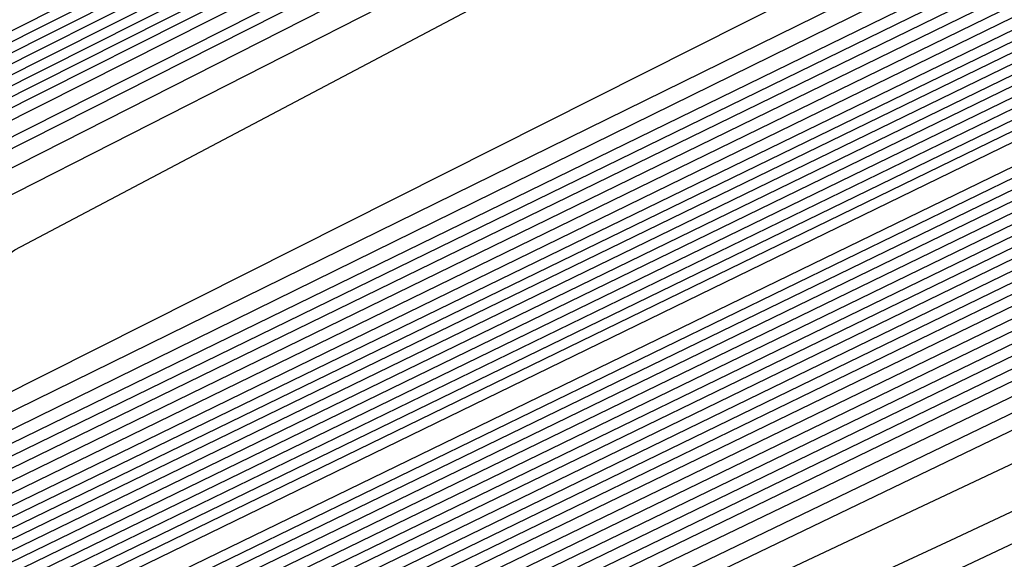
# Model space of a CAD drawing. Extents: x 3249832 to 3255657, y 13789405 to 13793316.
# Tile 478 of 656: x 3254733.742 to 3254735.179, y 13790596.517 to 13790597.305. Entities that reach past the tile are written whole.
import ezdxf

# ---------------------------------------------------------------- set-up
doc = ezdxf.new("R2010")
doc.units = 0
doc.header["$LTSCALE"] = 100
doc.header["$MEASUREMENT"] = 0
for name, color, linetype in [('GRATIO_CON', 10, 'CONTINUOUS'), ('GRATIO_ICON', 7, 'CONTINUOUS'), ('TARGETS_EAST', 7, 'CONTINUOUS')]:
    doc.layers.add(name, color=color, linetype=linetype)

# ---------------------------------------------------------------- blocks, each defined once
blk = doc.blocks.new('Gratio_032316_contours')
at = {"layer": 'GRATIO_CON', "color": 1, "linetype": 'Continuous', "flags": 128}
for points in [[(3254642.139, 13790551.7053), (3254660.6124, 13790560.6687), (3254682.3072, 13790571.2723), (3254700.7352, 13790580.305), (3254711.0317, 13790585.3564), (3254714.825, 13790587.2199), (3254715.3665, 13790587.4896), (3254715.3659, 13790587.4937), (3254715.3657, 13790587.4969), (3254715.3666, 13790587.4975), (3254715.9081, 13790587.7572), (3254719.6861, 13790589.589), (3254729.9352, 13790594.5687), (3254748.2689, 13790603.4881), (3254769.8147, 13790614.0012), (3254788.079, 13790622.9777)], [(3254643.9573, 13790552.6097), (3254661.9705, 13790561.3498), (3254683.1246, 13790571.6892), (3254701.0934, 13790580.4969), (3254711.1333, 13790585.4226), (3254714.8321, 13790587.2398), (3254715.3601, 13790587.5029), (3254715.3596, 13790587.5069), (3254715.3595, 13790587.5098), (3254715.3603, 13790587.5104), (3254715.8805, 13790587.7597), (3254719.5093, 13790589.5191), (3254729.3537, 13790594.3022), (3254746.9632, 13790602.8693), (3254767.6581, 13790612.9672), (3254785.2011, 13790621.5892)], [(3254645.7757, 13790553.5142), (3254663.3285, 13790562.0309), (3254683.9419, 13790572.1067), (3254701.4513, 13790580.6909), (3254711.2342, 13790585.4933), (3254714.8385, 13790587.2659), (3254715.3542, 13790587.5212), (3254715.853, 13790587.7617), (3254719.3325, 13790589.4492), (3254728.7721, 13790594.0356), (3254745.6576, 13790602.2505), (3254765.5015, 13790611.9331), (3254782.3232, 13790620.2006)], [(3254647.5941, 13790554.4186), (3254664.6865, 13790562.712), (3254684.7593, 13790572.5235), (3254701.8095, 13790580.8826), (3254711.336, 13790585.5591), (3254714.8458, 13790587.2852), (3254715.348, 13790587.5339), (3254715.8254, 13790587.7641), (3254719.1557, 13790589.3793), (3254728.1905, 13790593.7691), (3254744.3519, 13790601.6317), (3254763.3449, 13790610.8991), (3254779.4453, 13790618.8121)], [(3254651.2308, 13790556.2274), (3254667.4026, 13790564.0741), (3254686.3942, 13790573.3572), (3254702.526, 13790581.266), (3254711.5395, 13790585.6907), (3254714.8603, 13790587.3239), (3254715.3355, 13790587.5594), (3254715.7702, 13790587.7691), (3254718.8022, 13790589.2396), (3254727.0274, 13790593.236), (3254741.7406, 13790600.3941), (3254759.0318, 13790608.8311), (3254773.6894, 13790616.035)], [(3254653.0492, 13790557.1319), (3254668.7606, 13790564.7552), (3254687.2116, 13790573.774), (3254702.8843, 13790581.4577), (3254711.6412, 13790585.7564), (3254714.8676, 13790587.3433), (3254715.3293, 13790587.5721), (3254715.7426, 13790587.7716), (3254718.6254, 13790589.1697), (3254726.4458, 13790592.9695), (3254740.435, 13790599.7753), (3254756.8752, 13790607.7971), (3254770.8115, 13790614.6465), (3254778.5294, 13790618.5309)], [(3254646.2517, 13790553.9528), (3254654.8675, 13790558.0363), (3254670.1186, 13790565.4362), (3254688.0291, 13790574.1908), (3254703.2426, 13790581.6494), (3254711.743, 13790585.8222), (3254714.8749, 13790587.3627), (3254715.3231, 13790587.5848), (3254715.7151, 13790587.774), (3254718.4486, 13790589.0998), (3254725.8643, 13790592.703), (3254739.1294, 13790599.1565), (3254754.7186, 13790606.7631), (3254767.9336, 13790613.258), (3254775.252, 13790616.9413)], [(3254648.3232, 13790554.9771), (3254656.6859, 13790558.9407), (3254671.4766, 13790566.1173), (3254688.8465, 13790574.6076), (3254703.6008, 13790581.8411), (3254711.8447, 13790585.888), (3254714.8821, 13790587.382), (3254715.3169, 13790587.5976), (3254715.6875, 13790587.7765), (3254718.2718, 13790589.03), (3254725.2827, 13790592.4364), (3254737.8237, 13790598.5377), (3254752.562, 13790605.7291), (3254765.0557, 13790611.8694), (3254771.9746, 13790615.3518)], [(3254652.466, 13790557.0257), (3254660.3226, 13790560.7496), (3254674.1927, 13790567.4794), (3254690.4813, 13790575.4413), (3254704.3173, 13790582.2246), (3254712.0482, 13790586.0196), (3254714.8967, 13790587.4207), (3254715.3044, 13790587.623), (3254715.6323, 13790587.7815), (3254717.9183, 13790588.8903), (3254724.1196, 13790591.9033), (3254735.2124, 13790597.3001), (3254748.2489, 13790603.6611), (3254759.2998, 13790609.0924), (3254765.4198, 13790612.1726), (3254767.5973, 13790613.3706), (3254767.8046, 13790613.628), (3254767.8447, 13790613.807), (3254768.8446, 13790614.4523), (3254771.7623, 13790616.0293)], [(3254651.241, 13790556.5836), (3254654.5375, 13790558.0501), (3254662.141, 13790561.654), (3254675.5507, 13790568.1605), (3254691.2988, 13790575.8581), (3254704.6756, 13790582.4163), (3254712.1499, 13790586.0854), (3254714.904, 13790587.4401), (3254715.2982, 13790587.6357), (3254715.6047, 13790587.7839), (3254717.7415, 13790588.8204), (3254723.538, 13790591.6368), (3254733.9068, 13790596.6813), (3254746.0923, 13790602.627), (3254756.4219, 13790607.7038), (3254762.1424, 13790610.583), (3254764.1778, 13790611.7028), (3254764.3715, 13790611.9434), (3254764.4337, 13790612.1232), (3254765.5415, 13790612.8137), (3254768.7386, 13790614.5249), (3254774.566, 13790617.5186)], [(3254651.548, 13790556.8702), (3254653.3699, 13790557.6315), (3254656.6089, 13790559.0744), (3254663.9594, 13790562.5584), (3254676.9087, 13790568.8416), (3254692.1162, 13790576.2749), (3254705.0338, 13790582.608), (3254712.2517, 13790586.1512), (3254714.9112, 13790587.4594), (3254715.292, 13790587.6484), (3254715.5771, 13790587.7864), (3254717.5647, 13790588.7505), (3254722.9564, 13790591.3703), (3254732.6011, 13790596.0625), (3254743.9357, 13790601.593), (3254753.544, 13790606.3153), (3254758.865, 13790608.9934), (3254760.7582, 13790610.035), (3254760.9385, 13790610.2589), (3254761.0228, 13790610.4394), (3254762.2384, 13790611.1751), (3254765.7149, 13790613.0205), (3254772.0375, 13790616.2604)], [(3254678.2668, 13790569.5227), (3254692.9336, 13790576.6918), (3254705.3921, 13790582.7997), (3254712.3534, 13790586.217), (3254714.9185, 13790587.4788), (3254715.2858, 13790587.6612), (3254715.5496, 13790587.7889), (3254717.3879, 13790588.6807), (3254722.3749, 13790591.1037), (3254731.2955, 13790595.4436), (3254741.7791, 13790600.559), (3254750.666, 13790604.9267), (3254755.5876, 13790607.4038), (3254757.3387, 13790608.3672), (3254757.5054, 13790608.5743), (3254757.6118, 13790608.7556), (3254758.9353, 13790609.5366), (3254762.6912, 13790611.5161), (3254769.509, 13790615.0021), (3254777.6739, 13790619.1394)], [(3254680.9828, 13790570.8848), (3254694.5684, 13790577.5253), (3254706.1082, 13790583.1826), (3254712.556, 13790586.3474), (3254714.9315, 13790587.5159), (3254715.271, 13790587.6858), (3254715.2714, 13790587.6881), (3254715.2722, 13790587.6892), (3254715.2732, 13790587.689), (3254715.4944, 13790587.7945), (3254717.0344, 13790588.541), (3254721.2117, 13790590.5707), (3254728.6842, 13790594.206), (3254737.4659, 13790598.491), (3254744.9102, 13790602.1497), (3254749.0328, 13790604.2246), (3254750.4996, 13790605.0316), (3254750.6393, 13790605.2051), (3254750.7899, 13790605.388), (3254752.329, 13790606.2594), (3254756.6438, 13790608.5072), (3254764.4521, 13790612.4857), (3254773.7947, 13790617.2146)], [(3254682.3408, 13790571.5658), (3254695.3858, 13790577.9421), (3254706.4664, 13790583.3743), (3254712.6576, 13790586.4132), (3254714.9386, 13790587.5352), (3254715.2646, 13790587.6983), (3254715.2651, 13790587.7006), (3254715.2659, 13790587.7017), (3254715.267, 13790587.7016), (3254715.4668, 13790587.797), (3254716.8576, 13790588.4711), (3254720.6302, 13790590.3041), (3254727.3786, 13790593.5872), (3254735.3094, 13790597.457), (3254742.0323, 13790600.7611), (3254745.7554, 13790602.635), (3254747.0801, 13790603.3639), (3254747.2062, 13790603.5205), (3254747.379, 13790603.7042), (3254749.0259, 13790604.6209), (3254753.6201, 13790607.0028), (3254761.9237, 13790611.2275), (3254771.8551, 13790616.2521)], [(3254683.6989, 13790572.2469), (3254696.2032, 13790578.3589), (3254706.8246, 13790583.566), (3254712.7593, 13790586.4789), (3254714.9457, 13790587.5545), (3254715.2583, 13790587.7108), (3254715.2588, 13790587.7131), (3254715.2597, 13790587.7142), (3254715.2608, 13790587.7142), (3254715.4392, 13790587.7994), (3254716.6808, 13790588.4013), (3254720.0486, 13790590.0376), (3254726.0729, 13790592.9684), (3254733.1528, 13790596.423), (3254739.1543, 13790599.3726), (3254742.478, 13790601.0454), (3254743.6606, 13790601.6961), (3254743.7731, 13790601.8359), (3254743.968, 13790602.0204), (3254745.7228, 13790602.9823), (3254750.5964, 13790605.4984), (3254759.3952, 13790609.9692), (3254769.9155, 13790615.2897), (3254779.2011, 13790619.9784)], [(3254685.0569, 13790572.928), (3254697.0206, 13790578.7757), (3254707.1829, 13790583.7577), (3254712.8609, 13790586.5447), (3254714.9528, 13790587.5738), (3254715.2519, 13790587.7234), (3254715.2526, 13790587.7256), (3254715.2535, 13790587.7267), (3254715.2546, 13790587.7269), (3254715.4116, 13790587.8019), (3254716.504, 13790588.3314), (3254719.4671, 13790589.7711), (3254724.7673, 13790592.3496), (3254730.9962, 13790595.389), (3254736.2764, 13790597.9841), (3254739.2006, 13790599.4558), (3254740.241, 13790600.0283), (3254740.3401, 13790600.1513), (3254740.5571, 13790600.3366), (3254742.4197, 13790601.3437), (3254747.5727, 13790603.994), (3254756.8668, 13790608.711), (3254767.9759, 13790614.3273), (3254777.7802, 13790619.2776)], [(3254687.7729, 13790574.2901), (3254698.6554, 13790579.6094), (3254707.8993, 13790584.1411), (3254713.0642, 13790586.6762), (3254714.9671, 13790587.6123), (3254715.2393, 13790587.7484), (3254715.24, 13790587.7505), (3254715.241, 13790587.7518), (3254715.2422, 13790587.7521), (3254715.3565, 13790587.8068), (3254716.1504, 13790588.1917), (3254718.3039, 13790589.238), (3254722.156, 13790591.112), (3254726.683, 13790593.3209), (3254730.5206, 13790595.207), (3254732.6458, 13790596.2766), (3254733.4019, 13790596.6927), (3254733.4739, 13790596.7821), (3254733.7351, 13790596.969), (3254735.8135, 13790598.0666), (3254741.5253, 13790600.9852), (3254751.8099, 13790606.1945), (3254764.0967, 13790612.4024), (3254774.9383, 13790617.8759)], [(3254689.131, 13790574.9712), (3254699.4729, 13790580.0262), (3254708.2575, 13790584.3328), (3254713.1658, 13790586.742), (3254714.9742, 13790587.6316), (3254715.2329, 13790587.761), (3254715.2337, 13790587.763), (3254715.2348, 13790587.7643), (3254715.2359, 13790587.7648), (3254715.3289, 13790587.8092), (3254715.9737, 13790588.1218), (3254717.7224, 13790588.9714), (3254720.8504, 13790590.4932), (3254724.5264, 13790592.2869), (3254727.6426, 13790593.8185), (3254729.3684, 13790594.687), (3254729.9824, 13790595.0249), (3254730.0409, 13790595.0975), (3254730.3242, 13790595.2852), (3254732.5104, 13790596.428), (3254738.5016, 13790599.4807), (3254749.2814, 13790604.9363), (3254762.1571, 13790611.44), (3254773.5174, 13790617.1751)], [(3254690.489, 13790575.6522), (3254700.2903, 13790580.443), (3254708.6157, 13790584.5245), (3254713.2674, 13790586.8077), (3254714.9813, 13790587.6509), (3254715.2266, 13790587.7735), (3254715.2275, 13790587.7755), (3254715.2286, 13790587.7768), (3254715.2297, 13790587.7774), (3254715.3013, 13790587.8117), (3254715.7969, 13790588.0519), (3254717.1408, 13790588.7049), (3254719.5447, 13790589.8744), (3254722.3699, 13790591.2529), (3254724.7647, 13790592.4299), (3254726.091, 13790593.0974), (3254726.5629, 13790593.3571), (3254726.6078, 13790593.4129), (3254726.9132, 13790593.6014), (3254729.2072, 13790594.7894), (3254735.4779, 13790597.9763), (3254746.753, 13790603.6781), (3254760.2175, 13790610.4776), (3254772.0965, 13790616.4743)], [(3254691.847, 13790576.3333), (3254701.1077, 13790580.8598), (3254708.9739, 13790584.7162), (3254713.3691, 13790586.8735), (3254714.9885, 13790587.6701), (3254715.2202, 13790587.7861), (3254715.2212, 13790587.788), (3254715.2224, 13790587.7893), (3254715.2235, 13790587.79), (3254715.2737, 13790587.8141), (3254715.6201, 13790587.9821), (3254716.5592, 13790588.4384), (3254718.2391, 13790589.2556), (3254720.2133, 13790590.2189), (3254721.8868, 13790591.0414), (3254722.8136, 13790591.5079), (3254723.1433, 13790591.6893), (3254723.1747, 13790591.7283), (3254723.5023, 13790591.9176), (3254725.9041, 13790593.1509), (3254732.4543, 13790596.4719), (3254744.2245, 13790602.4199), (3254758.2779, 13790609.5152)], [(3254687.5981, 13790574.316), (3254694.5631, 13790577.6954), (3254702.7425, 13790581.6935), (3254709.6903, 13790585.0996), (3254713.5723, 13790587.005), (3254715.0027, 13790587.7087), (3254715.2076, 13790587.8111), (3254715.2155, 13790587.8162), (3254715.2646, 13790587.8408), (3254715.3952, 13790587.9046), (3254715.6275, 13790588.0179), (3254715.8997, 13790588.1512), (3254716.1297, 13790588.2654), (3254716.6303, 13790588.5199), (3254719.2939, 13790589.8681), (3254726.4082, 13790593.462), (3254739.168, 13790599.9031), (3254754.3988, 13790607.5903), (3254767.8337, 13790614.3719), (3254776.2164, 13790618.6078)], [(3254651.0069, 13790556.9616), (3254655.5123, 13790559.1072), (3254661.3217, 13790561.894), (3254668.1197, 13790565.1602), (3254674.8023, 13790568.3631), (3254680.0684, 13790570.8643), (3254683.1747, 13790572.3015), (3254685.6089, 13790573.4148), (3254689.4165, 13790575.2204), (3254695.9211, 13790578.3765), (3254703.5599, 13790582.1103), (3254710.0485, 13790585.2913), (3254713.674, 13790587.0708), (3254715.0098, 13790587.728), (3254715.2012, 13790587.8237), (3254715.5767, 13790588.0145), (3254718.1988, 13790589.3384), (3254725.3135, 13790592.9288), (3254738.0825, 13790599.3724), (3254753.3307, 13790607.0675), (3254766.7985, 13790613.8657), (3254775.2332, 13790618.1281)], [(3254651.9652, 13790557.4392), (3254656.6382, 13790559.6653), (3254662.6638, 13790562.5558), (3254669.7147, 13790565.9438), (3254676.6453, 13790569.2668), (3254682.1055, 13790571.8639), (3254685.3036, 13790573.3493), (3254687.6804, 13790574.4392), (3254691.2349, 13790576.1249), (3254697.2791, 13790579.0576), (3254704.3773, 13790582.5271), (3254710.4067, 13790585.483), (3254713.7756, 13790587.1366), (3254715.0169, 13790587.7472), (3254715.1948, 13790587.8363), (3254715.5637, 13790588.0238), (3254718.1399, 13790589.3246), (3254725.1298, 13790592.8522), (3254737.6771, 13790599.1838), (3254752.6727, 13790606.7516), (3254765.9448, 13790613.4511), (3254774.3039, 13790617.6754)], [(3254652.9236, 13790557.9168), (3254657.7641, 13790560.2233), (3254664.0059, 13790563.2177), (3254671.3097, 13790566.7274), (3254678.4883, 13790570.1706), (3254684.1427, 13790572.8635), (3254687.4325, 13790574.3972), (3254689.7518, 13790575.4635), (3254693.0532, 13790577.0293), (3254698.6371, 13790579.7386), (3254705.1948, 13790582.9439), (3254710.7649, 13790585.6747), (3254713.8772, 13790587.2023), (3254715.024, 13790587.7665), (3254715.1884, 13790587.8489), (3254715.5508, 13790588.0331), (3254718.0809, 13790589.3107), (3254724.9462, 13790592.7755), (3254737.2717, 13790598.9953), (3254752.0148, 13790606.4357), (3254765.0911, 13790613.0365), (3254773.3746, 13790617.2228)], [(3254651.3, 13790557.2133), (3254654.8403, 13790558.872), (3254660.0158, 13790561.3394), (3254666.6901, 13790564.5414), (3254674.4997, 13790568.2945), (3254682.1743, 13790571.9781), (3254688.2171, 13790574.8626), (3254691.6904, 13790576.4929), (3254693.8947, 13790577.5121), (3254696.69, 13790578.8381), (3254701.3532, 13790581.1008), (3254706.8296, 13790583.7776), (3254711.4814, 13790586.0581), (3254714.0805, 13790587.3339), (3254715.0382, 13790587.8051), (3254715.1756, 13790587.8741), (3254715.5248, 13790588.0517), (3254717.9631, 13790589.2831), (3254724.5788, 13790592.6221), (3254736.4608, 13790598.6182), (3254750.699, 13790605.8039), (3254763.3837, 13790612.2073), (3254771.5159, 13790616.3175)], [(3254652.1439, 13790557.6356), (3254655.7986, 13790559.3495), (3254661.1417, 13790561.8975), (3254668.0321, 13790565.2032), (3254676.0946, 13790569.078), (3254684.0173, 13790572.8819), (3254690.2542, 13790575.8622), (3254693.8193, 13790577.5407), (3254695.9661, 13790578.5364), (3254698.5083, 13790579.7426), (3254702.7112, 13790581.7819), (3254707.647, 13790584.1944), (3254711.8396, 13790586.2498), (3254714.1821, 13790587.3996), (3254715.0454, 13790587.8244), (3254715.1692, 13790587.8867), (3254715.5119, 13790588.061), (3254717.9042, 13790589.2693), (3254724.3952, 13790592.5454), (3254736.0554, 13790598.4297), (3254750.0411, 13790605.488), (3254762.53, 13790611.7927), (3254770.5866, 13790615.8649), (3254774.8217, 13790618.021)], [(3254692.2914, 13790576.8618), (3254695.9482, 13790578.5886), (3254698.0375, 13790579.5607), (3254700.3267, 13790580.647), (3254704.0693, 13790582.4629), (3254708.4644, 13790584.6112), (3254712.1978, 13790586.4415), (3254714.2838, 13790587.4654), (3254715.0525, 13790587.8436), (3254715.1628, 13790587.899), (3254715.1638, 13790587.9005), (3254715.1651, 13790587.902), (3254715.1662, 13790587.9033), (3254715.5018, 13790588.0733), (3254717.8471, 13790589.2573), (3254724.2124, 13790592.4695), (3254735.6502, 13790598.2414), (3254749.3832, 13790605.1722), (3254761.6763, 13790611.3781), (3254769.6572, 13790615.4123), (3254773.9041, 13790617.5743)], [(3254687.7034, 13790574.6894), (3254694.3286, 13790577.8614), (3254698.0771, 13790579.6365), (3254700.109, 13790580.5851), (3254702.1451, 13790581.5514), (3254705.4273, 13790583.144), (3254709.2818, 13790585.0281), (3254712.556, 13790586.6332), (3254714.3854, 13790587.5311), (3254715.0596, 13790587.8629), (3254715.1564, 13790587.9115), (3254715.1574, 13790587.913), (3254715.1587, 13790587.9145), (3254715.1597, 13790587.9158), (3254715.4888, 13790588.0826), (3254717.7882, 13790589.2435), (3254724.0287, 13790592.3929), (3254735.2448, 13790598.0529), (3254748.7253, 13790604.8563), (3254760.8226, 13790610.9635), (3254768.7279, 13790614.9597), (3254772.9866, 13790617.1276)]]:
    blk.add_lwpolyline(points, dxfattribs=at)
at = {"layer": 'GRATIO_CON', "color": 5, "linetype": 'Continuous', "flags": 128}
for points in [[(3254645.4599, 13790553.036), (3254663.069, 13790561.7623), (3254683.7862, 13790571.9554), (3254701.3959, 13790580.5965), (3254711.2365, 13790585.4241), (3254714.8618, 13790587.205), (3254715.3792, 13790587.4629), (3254715.3785, 13790587.4674), (3254715.3782, 13790587.4709), (3254715.379, 13790587.4719), (3254715.9133, 13790587.7279), (3254719.64, 13790589.5343), (3254729.7495, 13790594.4457), (3254747.8375, 13790603.2357), (3254769.1201, 13790613.5531), (3254787.2186, 13790622.2657)], [(3254649.9599, 13790555.2348), (3254666.4373, 13790563.4004), (3254685.823, 13790572.9383), (3254702.301, 13790581.0241), (3254711.5092, 13790585.5415), (3254714.9015, 13790587.208), (3254715.3856, 13790587.4496), (3254715.3848, 13790587.4542), (3254715.3844, 13790587.458), (3254715.3852, 13790587.4591), (3254715.9013, 13790587.7061), (3254719.4996, 13790589.4499), (3254729.2606, 13790594.1916), (3254746.7248, 13790602.6782), (3254767.2733, 13790612.6396), (3254784.7474, 13790621.0516)], [(3254645.8078, 13790553.0477), (3254654.4599, 13790557.4337), (3254669.8056, 13790565.0385), (3254687.8597, 13790573.9222), (3254703.2055, 13790581.4548), (3254711.7805, 13790585.6657), (3254714.9395, 13790587.2206), (3254715.3915, 13790587.4448), (3254715.8892, 13790587.6839), (3254719.3592, 13790589.3654), (3254728.7717, 13790593.9374), (3254745.612, 13790602.1206), (3254765.4264, 13790611.7261), (3254782.2763, 13790619.8376)], [(3254650.9146, 13790555.5543), (3254658.9599, 13790559.6325), (3254673.1739, 13790566.6765), (3254689.8966, 13790574.9051), (3254704.1107, 13790581.8824), (3254712.0533, 13790585.783), (3254714.9794, 13790587.2235), (3254715.3982, 13790587.4313), (3254715.8776, 13790587.6614), (3254719.2191, 13790589.2805), (3254728.2829, 13790593.683), (3254744.4993, 13790601.563), (3254763.5796, 13790610.8126), (3254779.8051, 13790618.6235)], [(3254649.0895, 13790554.2614), (3254654.3182, 13790556.9458), (3254657.5919, 13790558.6919), (3254661.1283, 13790560.5677), (3254667.9599, 13790564.0302), (3254679.9106, 13790569.9526), (3254693.9704, 13790576.8709), (3254705.921, 13790582.737), (3254712.5988, 13790586.0165), (3254715.0585, 13790587.2285), (3254715.4093, 13790587.4057), (3254715.4091, 13790587.4086), (3254715.4097, 13790587.4091), (3254715.4114, 13790587.4072), (3254715.8544, 13790587.617), (3254718.939, 13790589.1106), (3254727.3053, 13790593.1741), (3254742.2739, 13790600.4477), (3254759.8859, 13790608.9855), (3254774.8628, 13790616.1954)], [(3254652.9316, 13790556.1611), (3254659.0279, 13790559.2737), (3254662.7531, 13790561.2358), (3254666.2352, 13790563.0744), (3254672.4599, 13790566.2291), (3254683.2789, 13790571.5906), (3254696.0073, 13790577.8537), (3254706.8262, 13790583.1644), (3254712.8717, 13790586.1333), (3254715.0984, 13790587.2306), (3254715.416, 13790587.3911), (3254715.416, 13790587.3939), (3254715.4167, 13790587.3946), (3254715.4184, 13790587.393), (3254715.843, 13790587.5942), (3254718.799, 13790589.0255), (3254726.8166, 13790592.9197), (3254741.1612, 13790599.8901), (3254758.039, 13790608.072), (3254772.3917, 13790614.9813)], [(3254648.5889, 13790553.912), (3254656.7738, 13790558.0608), (3254663.7375, 13790561.6017), (3254667.9142, 13790563.7796), (3254671.342, 13790565.581), (3254676.9599, 13790568.4279), (3254686.6472, 13790573.2286), (3254698.0442, 13790578.8366), (3254707.7315, 13790583.5918), (3254713.1445, 13790586.2502), (3254715.1383, 13790587.2327), (3254715.4228, 13790587.3765), (3254715.4229, 13790587.3793), (3254715.4236, 13790587.3802), (3254715.4253, 13790587.3788), (3254715.8315, 13790587.5713), (3254718.659, 13790588.9404), (3254726.3278, 13790592.6653), (3254740.0485, 13790599.3324), (3254756.1922, 13790607.1585), (3254769.9205, 13790613.7673), (3254777.6832, 13790617.4194)], [(3254651.4104, 13790555.3035), (3254660.616, 13790559.9605), (3254668.4472, 13790563.9297), (3254673.0754, 13790566.3235), (3254676.4489, 13790568.0877), (3254681.4599, 13790570.6267), (3254690.0155, 13790574.8666), (3254700.0811, 13790579.8195), (3254708.6367, 13790584.0191), (3254713.4173, 13790586.367), (3254715.1783, 13790587.2348), (3254715.4296, 13790587.362), (3254715.4297, 13790587.3647), (3254715.4306, 13790587.3657), (3254715.4323, 13790587.3646), (3254715.8201, 13790587.5485), (3254718.5189, 13790588.8554), (3254725.8391, 13790592.4108), (3254738.9357, 13790598.7748), (3254754.3453, 13790606.2449), (3254767.4494, 13790612.5532), (3254774.8722, 13790616.0455)], [(3254647.5106, 13790553.2224), (3254657.0534, 13790558.0863), (3254668.3003, 13790563.7598), (3254677.8665, 13790568.5857), (3254683.3978, 13790571.4112), (3254686.6626, 13790573.101), (3254690.46, 13790575.0244), (3254696.7522, 13790578.1426), (3254704.1549, 13790581.7852), (3254710.4471, 13790584.8739), (3254713.963, 13790586.6006), (3254715.2582, 13790587.2389), (3254715.4431, 13790587.3328), (3254715.4435, 13790587.3354), (3254715.4445, 13790587.3367), (3254715.4462, 13790587.3361), (3254715.7971, 13790587.5028), (3254718.2389, 13790588.6852), (3254724.8615, 13790591.9019), (3254736.7103, 13790597.6595), (3254750.6516, 13790604.4179), (3254762.5071, 13790610.1251), (3254769.2501, 13790613.2977), (3254772.4608, 13790614.7267)], [(3254691.7695, 13790575.6077), (3254694.96, 13790577.2233), (3254700.1205, 13790579.7806), (3254706.1918, 13790582.7681), (3254711.3523, 13790585.3012), (3254714.2359, 13790586.7174), (3254715.2981, 13790587.241), (3254715.4499, 13790587.3183), (3254715.4504, 13790587.3208), (3254715.4515, 13790587.3223), (3254715.4532, 13790587.3219), (3254715.7857, 13790587.4799), (3254718.0989, 13790588.6002), (3254724.3728, 13790591.6475), (3254735.5976, 13790597.1019), (3254748.8048, 13790603.5044), (3254760.036, 13790608.911), (3254766.439, 13790611.9238), (3254769.587, 13790613.3281), (3254772.1591, 13790614.4553)], [(3254687.2858, 13790573.2417), (3254693.7202, 13790576.4989), (3254696.8763, 13790578.1144), (3254699.46, 13790579.4221), (3254703.4888, 13790581.4187), (3254708.2287, 13790583.751), (3254712.2575, 13790585.7286), (3254714.5087, 13790586.8342), (3254715.338, 13790587.2431), (3254715.4567, 13790587.3037), (3254715.4573, 13790587.3062), (3254715.4584, 13790587.3078), (3254715.4602, 13790587.3077), (3254715.7742, 13790587.4571), (3254717.9589, 13790588.5151), (3254723.884, 13790591.393), (3254734.4849, 13790596.5443), (3254746.9579, 13790602.5908), (3254757.5648, 13790607.6969), (3254763.628, 13790610.5499), (3254766.7132, 13790611.9296), (3254769.4468, 13790613.139), (3254773.8018, 13790615.1582)], [(3254691.9954, 13790575.5697), (3254698.8813, 13790579.0427), (3254701.9832, 13790580.621), (3254703.96, 13790581.621), (3254706.8571, 13790583.0567), (3254710.2655, 13790584.7338), (3254713.1627, 13790586.1559), (3254714.7816, 13790586.951), (3254715.378, 13790587.2452), (3254715.4634, 13790587.2891), (3254715.4641, 13790587.2915), (3254715.4654, 13790587.2933), (3254715.4671, 13790587.2935), (3254715.7628, 13790587.4342), (3254717.8189, 13790588.43), (3254723.3953, 13790591.1386), (3254733.3722, 13790595.9866), (3254745.1111, 13790601.6773), (3254755.0937, 13790606.4829), (3254760.817, 13790609.176), (3254763.8393, 13790610.531), (3254766.7345, 13790611.8227), (3254771.4153, 13790614)], [(3254687.5111, 13790573.2582), (3254701.4147, 13790580.2257), (3254709.2037, 13790584.1304), (3254712.1969, 13790585.6344), (3254712.96, 13790586.0188), (3254713.5937, 13790586.3332), (3254714.3394, 13790586.7008), (3254714.9737, 13790587.0132), (3254715.3288, 13790587.1891), (3254715.4606, 13790587.2552), (3254715.4811, 13790587.2651), (3254715.7399, 13790587.3885), (3254717.5388, 13790588.2599), (3254722.4177, 13790590.6297), (3254731.1468, 13790594.8713), (3254741.4174, 13790599.8502), (3254750.1514, 13790604.0547), (3254755.1949, 13790606.4282), (3254758.0917, 13790607.7338), (3254761.31, 13790609.19), (3254766.6422, 13790611.6836), (3254773.1773, 13790614.7751)], [(3254650.9017, 13790554.6653), (3254658.8371, 13790558.7771), (3254673.0892, 13790565.9887), (3254689.8746, 13790574.4203), (3254704.1484, 13790581.5711), (3254712.1263, 13790585.5666), (3254715.0665, 13790587.04), (3254715.4881, 13790587.251), (3254715.7284, 13790587.3657), (3254717.3988, 13790588.1749), (3254721.929, 13790590.3752), (3254730.0341, 13790594.3137), (3254739.5705, 13790598.9367), (3254747.6802, 13790602.8407), (3254752.3838, 13790605.0543), (3254755.2179, 13790606.3353), (3254758.5977, 13790607.8737), (3254764.2556, 13790610.5253), (3254771.1907, 13790613.8082)], [(3254652.1037, 13790555.2502), (3254659.8925, 13790559.2859), (3254673.8812, 13790566.3638), (3254690.3563, 13790574.639), (3254704.3657, 13790581.6567), (3254712.195, 13790585.5772), (3254715.0794, 13790587.0229), (3254715.4916, 13790587.2315), (3254715.4923, 13790587.2341), (3254715.4936, 13790587.2363), (3254715.4952, 13790587.2371), (3254715.717, 13790587.343), (3254717.2588, 13790588.0898), (3254721.4402, 13790590.1208), (3254728.9214, 13790593.7561), (3254737.7237, 13790598.0232), (3254745.2091, 13790601.6266), (3254749.5728, 13790603.6804), (3254752.344, 13790604.9367), (3254755.8855, 13790606.5574), (3254761.8691, 13790609.3671), (3254769.2041, 13790612.8413), (3254776.1088, 13790616.118)], [(3254650.5295, 13790554.2765), (3254653.3056, 13790555.8352), (3254660.9478, 13790559.7949), (3254674.6731, 13790566.7396), (3254690.838, 13790574.8591), (3254704.5835, 13790581.7451), (3254712.2651, 13790585.5926), (3254715.0949, 13790587.012), (3254715.4992, 13790587.2173), (3254715.4997, 13790587.2202), (3254715.5008, 13790587.2224), (3254715.5022, 13790587.2231), (3254715.7056, 13790587.3202), (3254717.1188, 13790588.0047), (3254720.9515, 13790589.8664), (3254727.8087, 13790593.1984), (3254735.8769, 13790597.1097), (3254742.7379, 13790600.4126), (3254746.7617, 13790602.3065), (3254749.4702, 13790603.5381), (3254753.1732, 13790605.2411), (3254759.4825, 13790608.2089), (3254767.2174, 13790611.8744), (3254774.4989, 13790615.3301)], [(3254653.0399, 13790555.5064), (3254655.7096, 13790557.0052), (3254663.0585, 13790560.8129), (3254676.257, 13790567.4911), (3254691.8012, 13790575.2992), (3254705.0188, 13790581.9215), (3254712.405, 13790585.6223), (3254715.1255, 13790586.9884), (3254715.5137, 13790587.187), (3254715.5139, 13790587.1907), (3254715.5149, 13790587.1935), (3254715.5162, 13790587.1948), (3254715.6827, 13790587.2745), (3254716.8387, 13790587.8346), (3254719.9739, 13790589.3575), (3254725.5832, 13790592.0832), (3254732.1832, 13790595.2826), (3254737.7956, 13790597.9844), (3254741.1396, 13790599.5586), (3254743.7225, 13790600.741), (3254747.7487, 13790602.6085), (3254754.7095, 13790605.8925), (3254763.2441, 13790609.9406), (3254771.2789, 13790613.7544)], [(3254692.2829, 13790575.5193), (3254705.2366, 13790582.0098), (3254712.4751, 13790585.6374), (3254715.1409, 13790586.9771), (3254715.5211, 13790587.1724), (3254715.5211, 13790587.1764), (3254715.522, 13790587.1793), (3254715.5233, 13790587.1807), (3254715.6712, 13790587.2517), (3254716.6987, 13790587.7496), (3254719.4852, 13790589.103), (3254724.4705, 13790591.5255), (3254730.3363, 13790594.3691), (3254735.3245, 13790596.7704), (3254738.3286, 13790598.1847), (3254740.8487, 13790599.3424), (3254745.0364, 13790601.2922), (3254752.3229, 13790604.7343), (3254761.2575, 13790608.9736), (3254769.6689, 13790612.9665), (3254775.8378, 13790615.8811)], [(3254677.8408, 13790568.2426), (3254692.7645, 13790575.7394), (3254705.4543, 13790582.0981), (3254712.5451, 13790585.6526), (3254715.1564, 13790586.9658), (3254715.5285, 13790587.1578), (3254715.5284, 13790587.1621), (3254715.5291, 13790587.1652), (3254715.5303, 13790587.1667), (3254715.6598, 13790587.2289), (3254716.5587, 13790587.6645), (3254718.9964, 13790588.8486), (3254723.3578, 13790590.9679), (3254728.4895, 13790593.4556), (3254732.8533, 13790595.5563), (3254735.5176, 13790596.8108), (3254737.9749, 13790597.9438), (3254742.3242, 13790599.9759), (3254749.9364, 13790603.5761), (3254759.2708, 13790608.0067), (3254768.0589, 13790612.1786), (3254774.5039, 13790615.224)], [(3254678.6327, 13790568.6184), (3254693.2462, 13790575.9595), (3254705.672, 13790582.1864), (3254712.6152, 13790585.6677), (3254715.1718, 13790586.9544), (3254715.5359, 13790587.1432), (3254715.5356, 13790587.1479), (3254715.5363, 13790587.151), (3254715.5373, 13790587.1526), (3254715.6484, 13790587.2061), (3254716.4187, 13790587.5794), (3254718.5077, 13790588.5941), (3254722.2451, 13790590.4102), (3254726.6426, 13790592.542), (3254730.3822, 13790594.3422), (3254732.7065, 13790595.4369), (3254735.101, 13790596.5452), (3254739.6119, 13790598.6596), (3254747.5498, 13790602.4179), (3254757.2842, 13790607.0398), (3254766.4489, 13790611.3907), (3254773.17, 13790614.5669)]]:
    blk.add_lwpolyline(points, dxfattribs=at)
at = {"layer": 'GRATIO_ICON', "color": 7, "linetype": 'Continuous', "flags": 128}
for points in [[(3254649.4124, 13790555.323), (3254666.0445, 13790563.393), (3254685.5768, 13790572.9403), (3254702.1678, 13790581.0743), (3254711.4377, 13790585.6249), (3254714.8531, 13790587.3046), (3254715.3418, 13790587.5467), (3254715.7978, 13790587.7666), (3254718.979, 13790589.3094), (3254727.609, 13790593.5026), (3254743.0463, 13790601.0129), (3254761.1884, 13790609.8651), (3254776.5674, 13790617.4236)], [(3254650.3946, 13790556.0014), (3254658.5043, 13790559.8452), (3254672.8347, 13790566.7984), (3254689.6639, 13790575.0245), (3254703.9591, 13790582.0328), (3254711.9464, 13790585.9538), (3254714.8894, 13790587.4014), (3254715.3107, 13790587.6103), (3254715.6599, 13790587.779), (3254718.095, 13790588.9601), (3254724.7011, 13790592.1699), (3254736.5181, 13790597.9189), (3254750.4054, 13790604.6951), (3254762.1777, 13790610.4809), (3254768.6972, 13790613.7622), (3254771.0169, 13790615.0384), (3254771.2377, 13790615.3126)], [(3254679.6248, 13790570.2037), (3254693.751, 13790577.1084), (3254705.75, 13790582.9909), (3254712.4544, 13790586.2816), (3254714.9243, 13790587.4967), (3254715.2773, 13790587.6732), (3254715.2777, 13790587.6756), (3254715.2784, 13790587.6767), (3254715.2794, 13790587.6764), (3254715.5219, 13790587.7921), (3254717.2111, 13790588.6109), (3254721.7933, 13790590.8372), (3254729.9899, 13790594.8248), (3254739.6225, 13790599.525), (3254747.7881, 13790603.5382), (3254752.3102, 13790605.8142), (3254753.9192, 13790606.6994), (3254754.0723, 13790606.8897), (3254754.2009, 13790607.0718), (3254755.6321, 13790607.898), (3254759.6675, 13790610.0116), (3254766.9806, 13790613.7439), (3254775.7343, 13790618.177)], [(3254686.4149, 13790573.609), (3254697.838, 13790579.1925), (3254707.5411, 13790583.9494), (3254712.9625, 13790586.6105), (3254714.96, 13790587.593), (3254715.2456, 13790587.7359), (3254715.2463, 13790587.7381), (3254715.2473, 13790587.7393), (3254715.2484, 13790587.7395), (3254715.384, 13790587.8043), (3254716.3272, 13790588.2615), (3254718.8855, 13790589.5045), (3254723.4617, 13790591.7308), (3254728.8396, 13790594.355), (3254733.3985, 13790596.5955), (3254735.9232, 13790597.8662), (3254736.8215, 13790598.3605), (3254736.907, 13790598.4667), (3254737.1461, 13790598.6528), (3254739.1166, 13790599.7051), (3254744.549, 13790602.4896), (3254754.3383, 13790607.4528), (3254766.0363, 13790613.3649), (3254776.3593, 13790618.5768)], [(3254685.7798, 13790573.4116), (3254693.205, 13790577.0144), (3254701.9251, 13790581.2767), (3254709.3321, 13790584.9079), (3254713.4707, 13790586.9393), (3254714.9956, 13790587.6894), (3254715.2139, 13790587.7986), (3254715.2149, 13790587.8005), (3254715.2162, 13790587.8019), (3254715.2173, 13790587.8026), (3254715.2461, 13790587.8166), (3254715.4433, 13790587.9122), (3254715.9777, 13790588.1718), (3254716.9333, 13790588.637), (3254718.0552, 13790589.1862), (3254719.0038, 13790589.6573), (3254719.8847, 13790590.1096), (3254722.5847, 13790591.4891), (3254729.4359, 13790594.9632), (3254741.6976, 13790601.1604), (3254756.3385, 13790608.5526), (3254769.2546, 13790615.0727), (3254777.3138, 13790619.1453)], [(3254650.456, 13790556.7909), (3254653.8819, 13790558.3944), (3254658.8899, 13790560.7814), (3254665.348, 13790563.8795), (3254672.9047, 13790567.5109), (3254680.3313, 13790571.0744), (3254686.1799, 13790573.8631), (3254689.5614, 13790575.445), (3254691.8232, 13790576.4878), (3254694.8716, 13790577.9337), (3254699.9952, 13790580.4197), (3254706.0122, 13790583.3608), (3254711.1231, 13790585.8664), (3254713.9789, 13790587.2681), (3254715.0311, 13790587.7858), (3254715.182, 13790587.8615), (3254715.5378, 13790588.0424), (3254718.022, 13790589.2969), (3254724.7625, 13790592.6988), (3254736.8662, 13790598.8068), (3254751.3569, 13790606.1198), (3254764.2374, 13790612.6219), (3254772.4452, 13790616.7702)], [(3254652.4307, 13790556.1481), (3254656.0215, 13790558.061), (3254663.4599, 13790561.8314), (3254676.5423, 13790568.3146), (3254691.9335, 13790575.888), (3254705.0159, 13790582.3099), (3254712.3263, 13790585.9001), (3254715.0195, 13790587.2261), (3254715.4051, 13790587.4175), (3254715.8661, 13790587.6387), (3254719.079, 13790589.1955), (3254727.7941, 13790593.4286), (3254743.3866, 13790601.0054), (3254761.7327, 13790609.8991), (3254777.334, 13790617.4094)], [(3254645.557, 13790552.2637), (3254654.2319, 13790556.6949), (3254664.4581, 13790561.8601), (3254673.1568, 13790566.2577), (3254678.2366, 13790568.8673), (3254681.5558, 13790570.5944), (3254685.96, 13790572.8256), (3254693.3838, 13790576.5046), (3254702.118, 13790580.8023), (3254709.5419, 13790584.4465), (3254713.6902, 13790586.4838), (3254715.2182, 13790587.2369), (3254715.4363, 13790587.3474), (3254715.4366, 13790587.35), (3254715.4375, 13790587.3512), (3254715.4393, 13790587.3504), (3254715.8086, 13790587.5256), (3254718.3789, 13790588.7703), (3254725.3503, 13790592.1564), (3254737.823, 13790598.2172), (3254752.4985, 13790605.3314), (3254764.9782, 13790611.3391), (3254772.0611, 13790614.6716)], [(3254683.6689, 13790571.3585), (3254696.7051, 13790577.8977), (3254704.0425, 13790581.5866), (3254707.09, 13790583.1278), (3254708.46, 13790583.82), (3254710.2254, 13790584.695), (3254712.3024, 13790585.7173), (3254714.0678, 13790586.5839), (3254715.0544, 13790587.0684), (3254715.4179, 13790587.2476), (3254715.4702, 13790587.2747), (3254715.471, 13790587.2769), (3254715.4723, 13790587.2788), (3254715.4741, 13790587.2793), (3254715.7513, 13790587.4114), (3254717.6788, 13790588.345), (3254722.9065, 13790590.8841), (3254732.2595, 13790595.429), (3254743.2642, 13790600.7638), (3254752.6225, 13790605.2688)], [(3254651.7847, 13790554.8915), (3254654.5076, 13790556.4202), (3254662.0031, 13790560.3039), (3254675.4651, 13790567.1153), (3254691.3196, 13790575.0792), (3254704.8011, 13790581.8331), (3254712.335, 13790585.6071), (3254715.1101, 13790586.9997), (3254715.5062, 13790587.2016), (3254715.5066, 13790587.205), (3254715.5077, 13790587.2076), (3254715.5092, 13790587.2088), (3254715.6941, 13790587.2973), (3254716.9787, 13790587.9197), (3254720.4627, 13790589.6119), (3254726.696, 13790592.6408), (3254734.03, 13790596.1961), (3254740.2668, 13790599.1985), (3254743.9507, 13790600.9325), (3254746.5964, 13790602.1395), (3254750.4609, 13790603.9248), (3254757.096, 13790607.0507), (3254765.2308, 13790610.9075), (3254772.8889, 13790614.5422)], [(3254679.4246, 13790568.9942), (3254693.7278, 13790576.1796), (3254705.8897, 13790582.2747), (3254712.6852, 13790585.6828), (3254715.1872, 13790586.9431), (3254715.5433, 13790587.1286), (3254715.5429, 13790587.1336), (3254715.5434, 13790587.1369), (3254715.5444, 13790587.1386), (3254715.6369, 13790587.1833), (3254716.2787, 13790587.4944), (3254718.0189, 13790588.3397), (3254721.1324, 13790589.8526), (3254724.7958, 13790591.6285), (3254727.911, 13790593.1282), (3254729.8955, 13790594.063), (3254732.2272, 13790595.1466), (3254736.8996, 13790597.3433), (3254745.1633, 13790601.2597), (3254755.2975, 13790606.0729), (3254764.8389, 13790610.6028), (3254771.8361, 13790613.9098)]]:
    blk.add_lwpolyline(points, dxfattribs=at)

msp = doc.modelspace()

# ---------------------------------------------------------------- block references
at = {"layer": 'TARGETS_EAST'}
msp.add_blockref('Gratio_032316_contours', (0, 0), dxfattribs=at)

doc.saveas('drawing.dxf')
